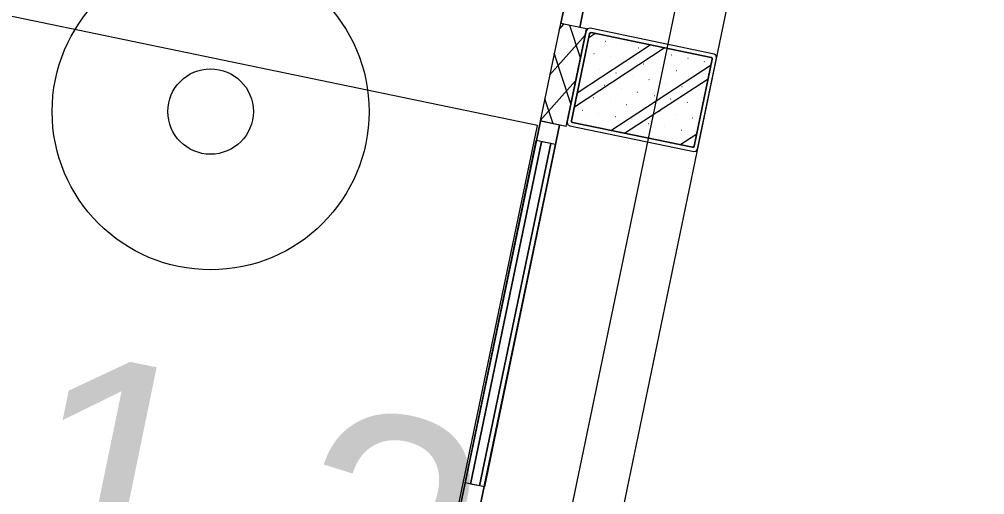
# Model space of a CAD drawing. Extents: x 81065 to 81486, y 452384 to 452681.
# Drawn here: x 81127.048 to 81129.944, y 452558.487 to 452559.915 of the extents above; entities that cross this region are included whole.
import ezdxf

# ---------------------------------------------------------------- set-up
doc = ezdxf.new("R2010")
doc.units = 0
doc.layers.add('B-BH-VH-KANTOPSLUITING-GV', color=7, linetype='Continuous')
doc.layers.add('N-WE-VW-VRI_ARMATUUR-S', color=7, linetype='Continuous')

msp = doc.modelspace()

# ---------------------------------------------------------------- linework, layer by layer
at = {"layer": 'B-BH-VH-KANTOPSLUITING-GV'}
for p, q in [((81122.2553, 452526.6302), (81131.0942, 452569.2132)), ((81123.1371, 452531.6334), (81130.9161, 452569.0924)), ((81128.6721, 452559.9024), (81129.5871, 452564.3084)), ((81129.5871, 452564.3084), (81128.6721, 452559.9024)), ((81128.7291, 452559.8904), (81129.6441, 452564.2964)), ((81129.6441, 452564.2964), (81128.7291, 452559.8904)), ((81128.6021, 452559.5954), (81118.0271, 452561.7914)), ((81128.6711, 452559.9024), (81128.6101, 452559.6094)), ((81128.6671, 452559.8844), (81128.6811, 452559.9004)), ((81128.7491, 452559.8864), (81128.6711, 452559.9024)), ((81128.7291, 452559.8904), (81128.6721, 452559.9024)), ((81128.7291, 452559.8904), (81128.6721, 452559.9024)), ((81128.6881, 452559.5924), (81128.7491, 452559.8864)), ((81128.7481, 452559.8804), (81128.6911, 452559.6064)), ((81128.7311, 452559.7994), (81128.6991, 452559.8964)), ((81128.7521, 452559.8864), (81128.7481, 452559.8804)), ((81128.7601, 452559.8884), (81128.7521, 452559.8864)), ((81128.7581, 452559.8714), (81128.7601, 452559.8744)), ((81128.7601, 452559.8744), (81128.7581, 452559.8714)), ((81129.1321, 452559.8104), (81128.7601, 452559.8884)), ((81128.7601, 452559.8744), (81128.7631, 452559.8754)), ((81128.7631, 452559.8754), (81128.7601, 452559.8744)), ((81128.7631, 452559.8754), (81129.1231, 452559.8004)), ((81129.1231, 452559.8004), (81128.7631, 452559.8754)), ((81128.6381, 452559.7474), (81128.7451, 452559.8674)), ((81128.7041, 452559.6094), (81128.7581, 452559.8714)), ((81128.7581, 452559.8714), (81128.7041, 452559.6094)), ((81128.7561, 452559.8604), (81128.7741, 452559.8724)), ((81128.7561, 452559.8604), (81128.7561, 452559.8594)), ((81128.8051, 452559.8494), (81128.8061, 452559.8494)), ((81128.7131, 452559.6524), (81128.9821, 452559.8294)), ((81128.7211, 452559.6944), (81128.9401, 452559.8384)), ((81128.8551, 452559.8394), (81128.8551, 452559.8394)), ((81128.9041, 452559.8294), (81128.9051, 452559.8294)), ((81128.9541, 452559.8184), (81128.9541, 452559.8184)), ((81128.7021, 452559.6614), (81128.6521, 452559.8134)), ((81128.7711, 452559.8124), (81128.7721, 452559.8124)), ((81128.8211, 452559.8024), (81128.8211, 452559.8024)), ((81128.8701, 452559.7924), (81128.8711, 452559.7914)), ((81129.0031, 452559.8084), (81129.0041, 452559.8084)), ((81129.0531, 452559.7984), (81129.0541, 452559.7984)), ((81129.1261, 452559.7954), (81129.0721, 452559.5334)), ((81129.0721, 452559.5334), (81129.1261, 452559.7954)), ((81129.0821, 452559.5244), (81129.1391, 452559.7984)), ((81129.1021, 452559.7884), (81129.1031, 452559.7874)), ((81129.1231, 452559.8004), (81129.1261, 452559.7984)), ((81129.1261, 452559.7984), (81129.1231, 452559.8004)), ((81129.1261, 452559.7984), (81129.1261, 452559.7954)), ((81129.1261, 452559.7954), (81129.1261, 452559.7984)), ((81129.1381, 452559.8064), (81129.1321, 452559.8104)), ((81129.1391, 452559.7984), (81129.1381, 452559.8064)), ((81128.7381, 452559.7754), (81128.7391, 452559.7754)), ((81128.7881, 452559.7644), (81128.7881, 452559.7644)), ((81128.8221, 452559.5804), (81129.1231, 452559.7784)), ((81128.9201, 452559.7814), (81128.9211, 452559.7814)), ((81128.9701, 452559.7714), (81128.9701, 452559.7714)), ((81129.0191, 452559.7614), (81129.0201, 452559.7614)), ((81128.6101, 452559.6104), (81128.7161, 452559.7304)), ((81128.8371, 452559.7544), (81128.8381, 452559.7544)), ((81128.8631, 452559.5724), (81129.1141, 452559.7364)), ((81128.8871, 452559.7444), (81128.8871, 452559.7444)), ((81128.9361, 452559.7344), (81128.9371, 452559.7334)), ((81129.0691, 452559.7504), (81129.0691, 452559.7504)), ((81128.7541, 452559.7274), (81128.7541, 452559.7274)), ((81128.8031, 452559.7174), (81128.8041, 452559.7174)), ((81128.8531, 452559.7074), (81128.8531, 452559.7074)), ((81128.9861, 452559.7234), (81128.9861, 452559.7234)), ((81129.0351, 452559.7134), (81129.0361, 452559.7134)), ((81129.0851, 452559.7034), (81129.0851, 452559.7034)), ((81128.6491, 452559.6004), (81128.6241, 452559.6764)), ((81128.6491, 452559.6004), (81128.6241, 452559.6764)), ((81128.7211, 452559.6904), (81128.7211, 452559.6904)), ((81128.7701, 452559.6804), (81128.7711, 452559.6804)), ((81128.9021, 452559.6964), (81128.9031, 452559.6964)), ((81128.9521, 452559.6864), (81128.9531, 452559.6864)), ((81129.0011, 452559.6764), (81129.0021, 452559.6764)), ((81128.8201, 452559.6694), (81128.8201, 452559.6694)), ((81128.8691, 452559.6594), (81128.8701, 452559.6594)), ((81128.9191, 452559.6494), (81128.9191, 452559.6494)), ((81129.0511, 452559.6664), (81129.0521, 452559.6654)), ((81128.7361, 452559.6424), (81128.7371, 452559.6424)), ((81128.7861, 452559.6324), (81128.7861, 452559.6324)), ((81128.8351, 452559.6224), (81128.8361, 452559.6224)), ((81128.9681, 452559.6394), (81128.9691, 452559.6384)), ((81129.0181, 452559.6284), (81129.0181, 452559.6284)), ((81129.0671, 452559.6184), (81129.0681, 452559.6184)), ((81127.6961, 452555.2024), (81128.6111, 452559.6084)), ((81128.6111, 452559.6084), (81127.6961, 452555.2024)), ((81127.7101, 452555.2994), (81128.6021, 452559.5954)), ((81127.7531, 452555.1904), (81128.6681, 452559.5964)), ((81128.6681, 452559.5964), (81127.7531, 452555.1904)), ((81128.6881, 452559.5924), (81128.6101, 452559.6094)), ((81128.6681, 452559.5964), (81128.6111, 452559.6084)), ((81128.6681, 452559.5964), (81128.6111, 452559.6084)), ((81128.6881, 452559.5924), (81128.6881, 452559.5924)), ((81128.6911, 452559.6064), (81128.6921, 452559.5984)), ((81128.6921, 452559.5984), (81128.6991, 452559.5944)), ((81128.6991, 452559.5944), (81129.0711, 452559.5174)), ((81128.7041, 452559.6064), (81128.7041, 452559.6094)), ((81128.7041, 452559.6094), (81128.7041, 452559.6064)), ((81128.7071, 452559.6044), (81128.7041, 452559.6064)), ((81128.7041, 452559.6064), (81128.7071, 452559.6044)), ((81129.0671, 452559.5304), (81128.7071, 452559.6044)), ((81128.7071, 452559.6044), (81129.0671, 452559.5304)), ((81128.7521, 452559.5954), (81128.7531, 452559.5954)), ((81128.8021, 452559.5854), (81128.8031, 452559.5844)), ((81128.8851, 452559.6124), (81128.8851, 452559.6124)), ((81128.9341, 452559.6014), (81128.9351, 452559.6014)), ((81128.9841, 452559.5914), (81128.9841, 452559.5914)), ((81128.8511, 452559.5744), (81128.8521, 452559.5744)), ((81128.9011, 452559.5644), (81128.9021, 452559.5644)), ((81129.0291, 452559.5374), (81129.0801, 452559.5704)), ((81129.0331, 452559.5814), (81129.0341, 452559.5814)), ((81128.3851, 452558.5224), (81128.5981, 452559.5504)), ((81128.5981, 452559.5504), (81128.3851, 452558.5224)), ((81128.3851, 452558.5224), (81128.5981, 452559.5504)), ((81128.5981, 452559.5504), (81128.3851, 452558.5224)), ((81128.3851, 452558.5224), (81128.5981, 452559.5504)), ((81128.5981, 452559.5504), (81128.3851, 452558.5224)), ((81128.3851, 452558.5224), (81128.5981, 452559.5504)), ((81128.5981, 452559.5504), (81128.3851, 452558.5224)), ((81128.3851, 452558.5224), (81128.5981, 452559.5504)), ((81128.5981, 452559.5504), (81128.3851, 452558.5224)), ((81128.3851, 452558.5224), (81128.5981, 452559.5504)), ((81128.5981, 452559.5504), (81128.3851, 452558.5224)), ((81128.3851, 452558.5224), (81128.5981, 452559.5504)), ((81128.5981, 452559.5504), (81128.3851, 452558.5224)), ((81128.3851, 452558.5224), (81128.5981, 452559.5504)), ((81128.5981, 452559.5504), (81128.3851, 452558.5224)), ((81128.4011, 452558.5184), (81128.6141, 452559.5464)), ((81128.6141, 452559.5464), (81128.4011, 452558.5184)), ((81128.4011, 452558.5184), (81128.6141, 452559.5464)), ((81128.6141, 452559.5464), (81128.4011, 452558.5184)), ((81128.4011, 452558.5184), (81128.6141, 452559.5464)), ((81128.6141, 452559.5464), (81128.4011, 452558.5184)), ((81128.4011, 452558.5184), (81128.6141, 452559.5464)), ((81128.6141, 452559.5464), (81128.4011, 452558.5184)), ((81128.6141, 452559.5464), (81128.4011, 452558.5184)), ((81128.4011, 452558.5184), (81128.6141, 452559.5464)), ((81128.6141, 452559.5464), (81128.4011, 452558.5184)), ((81128.4011, 452558.5184), (81128.6141, 452559.5464)), ((81128.6141, 452559.5464), (81128.4011, 452558.5184)), ((81128.4011, 452558.5184), (81128.6141, 452559.5464)), ((81128.6141, 452559.5464), (81128.4011, 452558.5184)), ((81128.4011, 452558.5184), (81128.6141, 452559.5464)), ((81128.4281, 452558.5134), (81128.6421, 452559.5414)), ((81128.6421, 452559.5414), (81128.4281, 452558.5134)), ((81128.4281, 452558.5134), (81128.6421, 452559.5414)), ((81128.6421, 452559.5414), (81128.4281, 452558.5134)), ((81128.4281, 452558.5134), (81128.6421, 452559.5414)), ((81128.6421, 452559.5414), (81128.4281, 452558.5134)), ((81128.4281, 452558.5134), (81128.6421, 452559.5414)), ((81128.6421, 452559.5414), (81128.4281, 452558.5134)), ((81128.6421, 452559.5414), (81128.4281, 452558.5134)), ((81128.4281, 452558.5134), (81128.6421, 452559.5414)), ((81128.6421, 452559.5414), (81128.4281, 452558.5134)), ((81128.4281, 452558.5134), (81128.6421, 452559.5414)), ((81128.6421, 452559.5414), (81128.4281, 452558.5134)), ((81128.4281, 452558.5134), (81128.6421, 452559.5414)), ((81128.6421, 452559.5414), (81128.4281, 452558.5134)), ((81128.4281, 452558.5134), (81128.6421, 452559.5414)), ((81128.4431, 452558.5104), (81128.6561, 452559.5384)), ((81128.6561, 452559.5384), (81128.4431, 452558.5104)), ((81128.4431, 452558.5104), (81128.6561, 452559.5384)), ((81128.6561, 452559.5384), (81128.4431, 452558.5104)), ((81128.4431, 452558.5104), (81128.6561, 452559.5384)), ((81128.6561, 452559.5384), (81128.4431, 452558.5104)), ((81128.4431, 452558.5104), (81128.6561, 452559.5384)), ((81128.6561, 452559.5384), (81128.4431, 452558.5104)), ((81128.4431, 452558.5104), (81128.6561, 452559.5384)), ((81128.6561, 452559.5384), (81128.4431, 452558.5104)), ((81128.4431, 452558.5104), (81128.6561, 452559.5384)), ((81128.6561, 452559.5384), (81128.4431, 452558.5104)), ((81128.4431, 452558.5104), (81128.6561, 452559.5384)), ((81128.6561, 452559.5384), (81128.4431, 452558.5104)), ((81128.4431, 452558.5104), (81128.6561, 452559.5384)), ((81128.6561, 452559.5384), (81128.4431, 452558.5104)), ((81128.6561, 452559.5384), (81128.5981, 452559.5504)), ((81128.6561, 452559.5384), (81128.5981, 452559.5504)), ((81128.6561, 452559.5384), (81128.5981, 452559.5504)), ((81128.6561, 452559.5384), (81128.5981, 452559.5504)), ((81128.6561, 452559.5384), (81128.5981, 452559.5504)), ((81128.6561, 452559.5384), (81128.5981, 452559.5504)), ((81128.6561, 452559.5384), (81128.5981, 452559.5504)), ((81128.6561, 452559.5384), (81128.5981, 452559.5504)), ((81128.6561, 452559.5384), (81128.5981, 452559.5504)), ((81128.6561, 452559.5384), (81128.5981, 452559.5504)), ((81128.6561, 452559.5384), (81128.5981, 452559.5504)), ((81128.6561, 452559.5384), (81128.5981, 452559.5504)), ((81128.6561, 452559.5384), (81128.5981, 452559.5504)), ((81128.6561, 452559.5384), (81128.5981, 452559.5504)), ((81128.6561, 452559.5384), (81128.5981, 452559.5504)), ((81128.6561, 452559.5384), (81128.5981, 452559.5504)), ((81128.6421, 452559.5414), (81128.6141, 452559.5464)), ((81128.6421, 452559.5414), (81128.6141, 452559.5464)), ((81128.6421, 452559.5414), (81128.6141, 452559.5464)), ((81128.6421, 452559.5414), (81128.6141, 452559.5464)), ((81128.6421, 452559.5414), (81128.6141, 452559.5464)), ((81128.6421, 452559.5414), (81128.6141, 452559.5464)), ((81128.6421, 452559.5414), (81128.6141, 452559.5464)), ((81128.6421, 452559.5414), (81128.6141, 452559.5464)), ((81128.6421, 452559.5414), (81128.6141, 452559.5464)), ((81128.6421, 452559.5414), (81128.6141, 452559.5464)), ((81128.6421, 452559.5414), (81128.6141, 452559.5464)), ((81128.6421, 452559.5414), (81128.6141, 452559.5464)), ((81128.6421, 452559.5414), (81128.6141, 452559.5464)), ((81128.6421, 452559.5414), (81128.6141, 452559.5464)), ((81128.6421, 452559.5414), (81128.6141, 452559.5464)), ((81128.6421, 452559.5414), (81128.6141, 452559.5464)), ((81128.9511, 452559.5544), (81128.9511, 452559.5544)), ((81129.0001, 452559.5434), (81129.0011, 452559.5434)), ((81129.0501, 452559.5334), (81129.0501, 452559.5334)), ((81129.0701, 452559.5304), (81129.0671, 452559.5304)), ((81129.0671, 452559.5304), (81129.0701, 452559.5304)), ((81129.0721, 452559.5334), (81129.0701, 452559.5304)), ((81129.0701, 452559.5304), (81129.0721, 452559.5334)), ((81129.0711, 452559.5174), (81129.0781, 452559.5184)), ((81129.0781, 452559.5184), (81129.0821, 452559.5244)), ((81128.4431, 452558.5104), (81128.3851, 452558.5224)), ((81128.4431, 452558.5104), (81128.3851, 452558.5224)), ((81128.4431, 452558.5104), (81128.3851, 452558.5224)), ((81128.4431, 452558.5104), (81128.3851, 452558.5224)), ((81128.4431, 452558.5104), (81128.3851, 452558.5224)), ((81128.4431, 452558.5104), (81128.3851, 452558.5224)), ((81128.4431, 452558.5104), (81128.3851, 452558.5224)), ((81128.4431, 452558.5104), (81128.3851, 452558.5224)), ((81128.4431, 452558.5104), (81128.3851, 452558.5224)), ((81128.4431, 452558.5104), (81128.3851, 452558.5224)), ((81128.4431, 452558.5104), (81128.3851, 452558.5224)), ((81128.4431, 452558.5104), (81128.3851, 452558.5224)), ((81128.4431, 452558.5104), (81128.3851, 452558.5224)), ((81128.4431, 452558.5104), (81128.3851, 452558.5224)), ((81128.4431, 452558.5104), (81128.3851, 452558.5224)), ((81128.4431, 452558.5104), (81128.3851, 452558.5224)), ((81128.4281, 452558.5134), (81128.4011, 452558.5184)), ((81128.4281, 452558.5134), (81128.4011, 452558.5184)), ((81128.4281, 452558.5134), (81128.4011, 452558.5184)), ((81128.4281, 452558.5134), (81128.4011, 452558.5184)), ((81128.4281, 452558.5134), (81128.4011, 452558.5184)), ((81128.4281, 452558.5134), (81128.4011, 452558.5184)), ((81128.4281, 452558.5134), (81128.4011, 452558.5184)), ((81128.4281, 452558.5134), (81128.4011, 452558.5184)), ((81128.4281, 452558.5134), (81128.4011, 452558.5184)), ((81128.4281, 452558.5134), (81128.4011, 452558.5184)), ((81128.4281, 452558.5134), (81128.4011, 452558.5184)), ((81128.4281, 452558.5134), (81128.4011, 452558.5184)), ((81128.4281, 452558.5134), (81128.4011, 452558.5184)), ((81128.4281, 452558.5134), (81128.4011, 452558.5184)), ((81128.4281, 452558.5134), (81128.4011, 452558.5184)), ((81128.4281, 452558.5134), (81128.4011, 452558.5184))]:
    msp.add_line(p, q, dxfattribs=at)
at = {"layer": 'N-WE-VW-VRI_ARMATUUR-S'}
for radius in [0.4753, 0.1283]:
    msp.add_circle((81127.6218, 452559.6378), radius, dxfattribs=at)

# ---------------------------------------------------------------- texts
msp.add_text('DK91.2', height=0.75, rotation=348.3917, dxfattribs=at).set_placement((81125.0641, 452558.5961))

doc.saveas('drawing.dxf')
